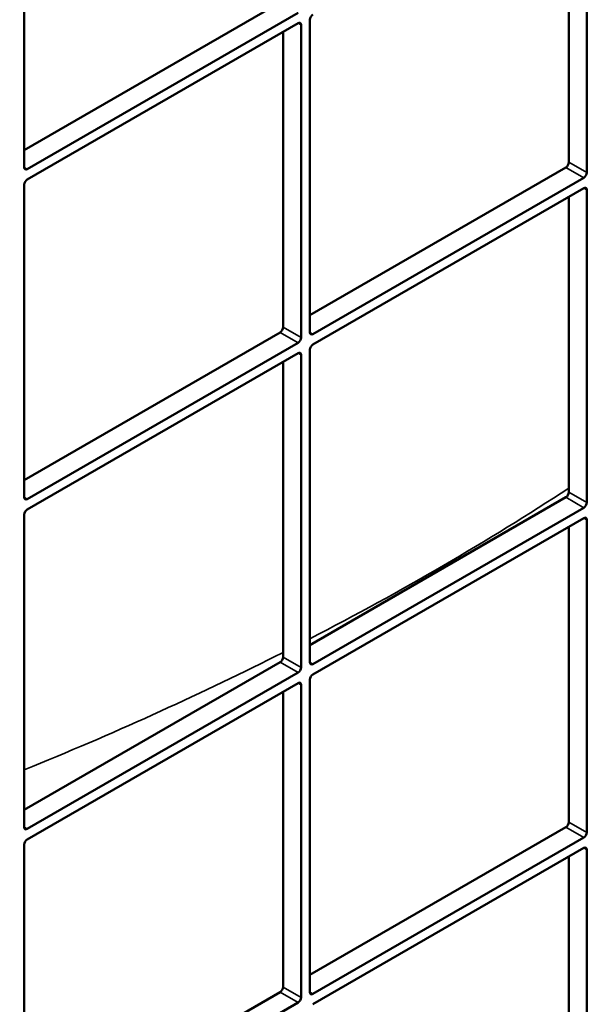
# Model space of a CAD drawing. Header units: millimetres. Extents: x 50 to 3176, y 50 to 2109.
# Tile 370 of 656: x 495 to 522, y 1729 to 1775. Entities that reach past the tile are written whole.
import ezdxf

# ---------------------------------------------------------------- set-up
doc = ezdxf.new("R2010")
doc.units = ezdxf.units.MM
doc.header["$LTSCALE"] = 10
doc.layers.add('Visible (ISO)', color=7, linetype='Continuous', lineweight=50)
doc.layers.add('Visible Narrow (ISO)', color=7, linetype='Continuous', lineweight=35)

msp = doc.modelspace()

# ---------------------------------------------------------------- linework, layer by layer
at = {"layer": 'Visible (ISO)'}
for p, q in [((522.2539, 1782.6446), (522.2539, 1767.866)), ((521.4053, 1782.318), (521.4053, 1768.3559)), ((495.6666, 1768.111), (495.6666, 1777.6173)), ((507.7582, 1775.9085), (495.6666, 1768.9275)), ((508.6067, 1775.4186), (495.8081, 1768.0293)), ((509.1724, 1760.3134), (509.1724, 1775.092)), ((495.8081, 1767.5394), (508.6067, 1774.9287)), ((508.7481, 1774.8471), (508.7481, 1760.0685)), ((507.8996, 1774.5205), (507.8996, 1760.5584)), ((521.2639, 1768.111), (509.1724, 1761.1299)), ((522.1124, 1767.6211), (509.3138, 1760.2318)), ((495.6666, 1752.5159), (495.6666, 1767.2945)), ((509.3138, 1759.7419), (522.1124, 1767.1312)), ((521.4053, 1766.7229), (521.4053, 1752.7608)), ((522.2539, 1767.0495), (522.2539, 1752.2709)), ((507.7582, 1760.3134), (495.6666, 1753.3324)), ((508.6067, 1759.8235), (495.8081, 1752.4342)), ((495.8081, 1751.9443), (508.6067, 1759.3336)), ((508.7481, 1759.252), (508.7481, 1744.4734)), ((509.1724, 1744.7183), (509.1724, 1759.4969)), ((507.8996, 1758.9254), (507.8996, 1744.9633)), ((521.2639, 1752.5159), (509.1724, 1745.5348)), ((522.1124, 1752.026), (509.3138, 1744.6367)), ((495.6666, 1736.9208), (495.6666, 1751.6994)), ((509.3138, 1744.1468), (522.1124, 1751.5361)), ((522.2539, 1751.4544), (522.2539, 1736.6759)), ((521.4053, 1751.1278), (521.4053, 1737.1658)), ((507.7582, 1744.7183), (495.6666, 1737.7373)), ((508.6067, 1744.2284), (495.8081, 1736.8392)), ((509.1724, 1729.1233), (509.1724, 1743.9018)), ((495.8081, 1736.3493), (508.6067, 1743.7385)), ((508.7481, 1743.6569), (508.7481, 1728.8783)), ((507.8996, 1743.3303), (507.8996, 1729.3682)), ((521.2639, 1736.9208), (509.1724, 1729.9398)), ((522.1124, 1736.4309), (509.3138, 1729.0416)), ((495.6666, 1721.3257), (495.6666, 1736.1043)), ((509.3138, 1728.5517), (522.1124, 1735.941)), ((521.4053, 1735.5328), (521.4053, 1721.5707)), ((522.2539, 1735.8594), (522.2539, 1721.0808)), ((507.7582, 1729.1233), (495.6666, 1722.1422)), ((508.6067, 1728.6334), (495.8081, 1721.2441))]:
    msp.add_line(p, q, dxfattribs=at)
for centre, major_axis, start_param, end_param in [((508.9602, 1744.1876), (-28.9, -50.0563), 2.3697486, 7.0550293), ((509.3138, 1775.1737), (-0.1, -0.1732), 3.9269908, 5.4977871), ((508.6067, 1774.7654), (0.1, 0.1732), 5.4977871, 7.0685835), ((495.8081, 1768.1926), (-0.1, -0.1732), 5.4977871, 7.0685835), ((521.2639, 1768.2743), (-0.1, -0.1732), 0.7853982, 2.3561945), ((522.1124, 1767.7844), (0.1, 0.1732), 3.9269908, 5.4977871), ((495.8081, 1767.3761), (-0.1, -0.1732), 3.9269908, 5.4977871), ((522.1124, 1766.9679), (0.1, 0.1732), 5.4977871, 7.0685835), ((508.9602, 1744.1876), (-28.9, -50.0563), 0.8354587, 2.306134), ((507.7582, 1760.4767), (-0.1, -0.1732), 0.7853982, 2.3561945), ((509.3138, 1760.3951), (-0.1, -0.1732), 5.4977871, 7.0685835), ((508.6067, 1759.9868), (0.1, 0.1732), 3.9269908, 5.4977871), ((509.3138, 1759.5786), (-0.1, -0.1732), 3.9269908, 5.4977871), ((508.6067, 1759.1703), (0.1, 0.1732), 5.4977871, 7.0685835), ((521.2639, 1752.6792), (-0.1, -0.1732), 0.7853982, 2.3561945), ((495.8081, 1752.5975), (-0.1, -0.1732), 5.4977871, 7.0685835), ((522.1124, 1752.1893), (0.1, 0.1732), 3.9269908, 5.4977871), ((495.8081, 1751.781), (-0.1, -0.1732), 3.9269908, 5.4977871), ((522.1124, 1751.3728), (0.1, 0.1732), 5.4977871, 7.0685835), ((507.7582, 1744.8816), (-0.1, -0.1732), 0.7853982, 2.3561945), ((508.6067, 1744.3917), (0.1, 0.1732), 3.9269908, 5.4977871), ((509.3138, 1744.8), (-0.1, -0.1732), 5.4977871, 7.0685835), ((509.3138, 1743.9835), (-0.1, -0.1732), 3.9269908, 5.4977871), ((508.6067, 1743.5752), (0.1, 0.1732), 5.4977871, 7.0685835), ((495.8081, 1737.0025), (-0.1, -0.1732), 5.4977871, 7.0685835), ((521.2639, 1737.0841), (-0.1, -0.1732), 0.7853982, 2.3561945), ((522.1124, 1736.5942), (0.1, 0.1732), 3.9269908, 5.4977871), ((495.8081, 1736.186), (-0.1, -0.1732), 3.9269908, 5.4977871), ((522.1124, 1735.7777), (0.1, 0.1732), 5.4977871, 7.0685835), ((507.7582, 1729.2866), (-0.1, -0.1732), 0.7853982, 2.3561945), ((509.3138, 1729.2049), (-0.1, -0.1732), 5.4977871, 7.0685835), ((508.6067, 1728.7967), (0.1, 0.1732), 3.9269908, 5.4977871)]:
    msp.add_ellipse(centre, major_axis=major_axis, ratio=0.5773503, start_param=start_param, end_param=end_param, dxfattribs=at)
for points, knots in [([(536.5072, 1795.1716), (533.3034, 1796.7568), (529.6122, 1797.4611), (521.646, 1797.0252), (517.3786, 1795.8993), (508.6973, 1791.9386), (504.2862, 1789.1119), (495.7558, 1782.0391), (491.6379, 1777.7944), (484.113, 1768.3137), (480.7077, 1763.0791), (474.957, 1752.1512), (472.6127, 1746.4597), (469.2231, 1735.2), (468.1782, 1729.6337), (467.4899, 1719.1932), (467.8462, 1714.3208), (469.9153, 1705.7589), (471.6285, 1702.0729), (475.2838, 1697.4453), (476.8439, 1695.9961), (478.5803, 1694.8392)], [5.5348535, 5.5348535, 5.5348535, 5.5348535, 5.8581576, 5.8581576, 6.1786868, 6.1786868, 6.4978652, 6.4978652, 6.8170475, 6.8170475, 7.1363726, 7.1363726, 7.4557346, 7.4557346, 7.7750076, 7.7750076, 8.0941353, 8.0941353, 8.4135975, 8.4135975, 8.6023134, 8.6023134, 8.6023134, 8.6023134]), ([(549.6677, 1778.8622), (550.6787, 1774.3515), (550.9727, 1769.2571), (550.1118, 1758.3998), (548.9545, 1752.6376), (545.31, 1741.0351), (542.8242, 1735.197), (536.7769, 1724.0313), (533.217, 1718.7054), (525.3793, 1709.1002), (521.1029, 1704.8226), (512.2582, 1697.7478), (507.6912, 1694.9527), (501.8902, 1692.4857), (500.5812, 1692.002), (499.2849, 1691.5966)], [1.3455389, 1.3455389, 1.3455389, 1.3455389, 1.6664565, 1.6664565, 1.9878687, 1.9878687, 2.3090444, 2.3090444, 2.6300867, 2.6300867, 2.9512031, 2.9512031, 3.2725564, 3.2725564, 3.3668501, 3.3668501, 3.3668501, 3.3668501])]:
    msp.add_open_spline(points, degree=3, knots=knots, dxfattribs=at)
at = {"layer": 'Visible Narrow (ISO)'}
for p, q in [((508.7481, 1774.8471), (508.6067, 1774.9287)), ((495.6666, 1768.111), (495.8081, 1768.0293)), ((522.1124, 1767.6211), (521.2639, 1768.111)), ((521.4053, 1768.3559), (522.2539, 1767.866)), ((522.2539, 1767.0495), (522.1124, 1767.1312)), ((508.6067, 1759.8235), (507.7582, 1760.3134)), ((507.8996, 1760.5584), (508.7481, 1760.0685)), ((509.1724, 1760.3134), (509.3138, 1760.2318)), ((508.7481, 1759.252), (508.6067, 1759.3336)), ((521.4053, 1752.7608), (522.2539, 1752.2709)), ((495.6666, 1752.5159), (495.8081, 1752.4342)), ((522.1124, 1752.026), (521.2639, 1752.5159)), ((522.2539, 1751.4544), (522.1124, 1751.5361)), ((507.8996, 1744.9633), (508.7481, 1744.4734)), ((508.6067, 1744.2284), (507.7582, 1744.7183)), ((509.1724, 1744.7183), (509.3138, 1744.6367)), ((508.7481, 1743.6569), (508.6067, 1743.7385)), ((495.6666, 1736.9208), (495.8081, 1736.8392)), ((522.1124, 1736.4309), (521.2639, 1736.9208)), ((521.4053, 1737.1658), (522.2539, 1736.6759)), ((522.2539, 1735.8594), (522.1124, 1735.941)), ((508.6067, 1728.6334), (507.7582, 1729.1233)), ((507.8996, 1729.3682), (508.7481, 1728.8783)), ((509.1724, 1729.1233), (509.3138, 1729.0416))]:
    msp.add_line(p, q, dxfattribs=at)
msp.add_ellipse((508.8188, 1744.2693), major_axis=(-29.5357, -51.1574), ratio=0.5773503, dxfattribs=at)
for centre, major_axis, ratio, start_param, end_param in [((508.8188, 1744.2693), (29.1332, 50.4601), 0.5773503, 5.5025293, 10.2054339), ((508.6777, 1744.3508), (-29.7356, -51.5036), 0.5773503, 3.9322807, 6.8422792), ((508.8188, 1744.2693), (29.1332, 50.4601), 0.5773503, 3.977837, 5.4469409), ((386.607, 1814.7436), (170.6651, -9.3799), 0.5383536, 5.5426764, 5.6519556), ((386.764, 1814.8223), (170.6651, -9.3787), 0.5383591, 5.4336404, 5.5277842), ((386.607, 1814.7436), (170.6651, -9.3799), 0.5383536, 5.5290893, 5.5320272)]:
    msp.add_ellipse(centre, major_axis=major_axis, ratio=ratio, start_param=start_param, end_param=end_param, dxfattribs=at)

doc.saveas('drawing.dxf')
